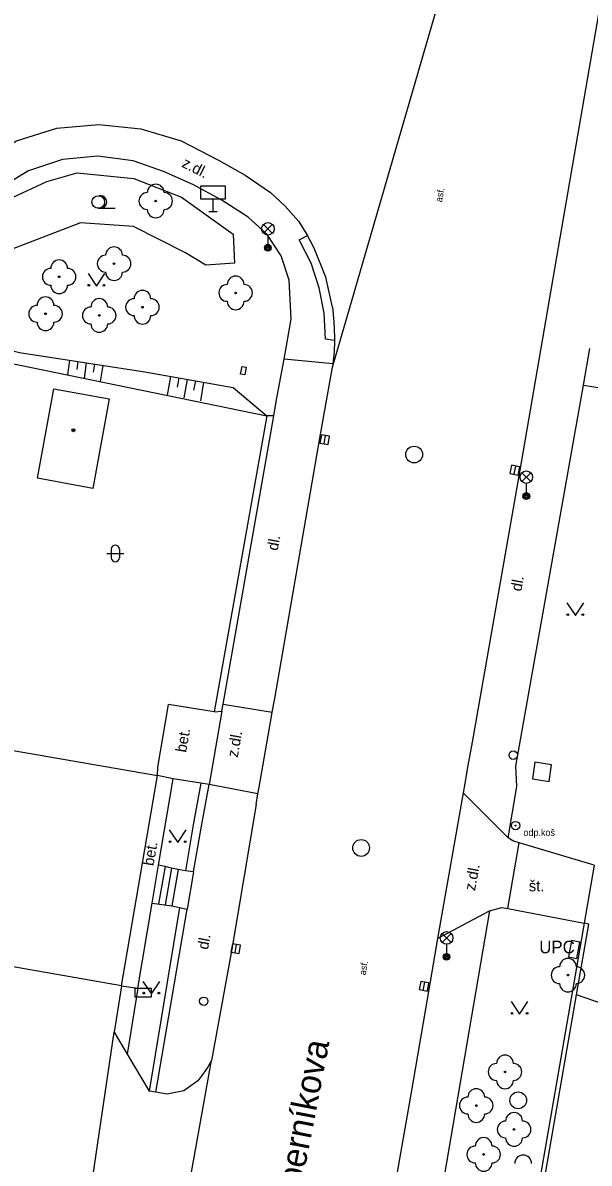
# Model space of a CAD drawing. Extents: x -596229 to -595156, y -1161237 to -1159376.
# Drawn here: x -595906.3 to -595872.5, y -1160183.7 to -1160115.8 of the extents above; entities that cross this region are included whole.
import ezdxf

# ---------------------------------------------------------------- set-up
doc = ezdxf.new("R2010")
doc.units = 0
for name, color, linetype in [('Level 22', 7, 'Continuous'), ('Level 24', 7, 'Continuous'), ('Level 25', 7, 'Continuous'), ('Level 26', 7, 'Continuous'), ('Level 27', 7, 'Continuous'), ('Level 28', 7, 'Continuous'), ('Level 31', 7, 'Continuous'), ('Level 33', 7, 'Continuous'), ('Level 34', 7, 'Continuous'), ('Level 36', 7, 'Continuous'), ('Level 39', 7, 'Continuous'), ('Nazvy ulic', 7, 'Continuous'), ('silnoproud - povrch.  znaky a  RIS  skut. velikost', 7, 'Continuous'), ('Specificka linie pasportu komunikaci', 7, 'Continuous'), ('TM - budovy zdene_ betonove - VP', 7, 'Continuous'), ('TM - chodniky - VP', 7, 'Continuous'), ('TM - dolni hrana svahu', 7, 'Continuous'), ('TM - horni hrana svahu', 7, 'Continuous'), ('TM - hranice souvisleho porostu (skupiny stromu_ kere)', 7, 'Continuous'), ('TM - komunikace - VP', 7, 'Continuous'), ('TM - letecke snimky - pomocna linie', 7, 'Continuous'), ('TM - plot drateny_ kovovy - VP', 7, 'Continuous'), ('TM - podezdivka plotu - VP', 7, 'Continuous'), ('TM - popis objektu', 7, 'Continuous'), ('TM - popis povrchu', 7, 'Continuous'), ('TM - poznamka', 7, 'Continuous'), ('TM - rozhrani mezi zpev. plochami mezi sebou - VP', 7, 'Continuous'), ('TM - rozhrani ploch obecne - VP', 7, 'Continuous'), ('TM - schody - VP', 7, 'Continuous'), ('TM - srafovani', 7, 'Continuous'), ('TM - vjezd na pozemek', 7, 'Continuous'), ('TM - zed operna - VP', 7, 'Continuous')]:
    doc.layers.add(name, color=color, linetype=linetype)

msp = doc.modelspace()

# ---------------------------------------------------------------- linework, layer by layer
at = {"layer": 'Level 22'}
for centre in [(-595898.36, -1160126.43), (-595900.84, -1160130.16), (-595904.11, -1160130.94), (-595893.6, -1160131.9), (-595904.92, -1160133.14), (-595899.15, -1160132.75), (-595901.72, -1160133.24), (-595873.81, -1160172.5), (-595877.56, -1160178.26), (-595879.27, -1160180.26), (-595877.02, -1160181.68), (-595878.83, -1160183.17)]:
    msp.add_circle(centre, 0.05, dxfattribs=at)
for centre, start, end in [((-595898.36, -1160125.93), 0, 180), ((-595898.86, -1160126.43), 90, 270), ((-595897.86, -1160126.43), 270, 90), ((-595898.36, -1160126.93), 180, 0), ((-595901.34, -1160130.16), 90, 270), ((-595900.84, -1160129.66), 0, 180), ((-595900.34, -1160130.16), 270, 90), ((-595904.61, -1160130.94), 90, 270), ((-595904.11, -1160130.44), 0, 180), ((-595903.61, -1160130.94), 270, 90), ((-595900.84, -1160130.66), 180, 0), ((-595893.6, -1160131.4), 0, 180), ((-595904.11, -1160131.44), 180, 0), ((-595899.15, -1160132.25), 0, 180), ((-595894.1, -1160131.9), 90, 270), ((-595893.1, -1160131.9), 270, 90), ((-595904.92, -1160132.64), 0, 180), ((-595901.72, -1160132.74), 0, 180), ((-595899.65, -1160132.75), 90, 270), ((-595898.65, -1160132.75), 270, 90), ((-595893.6, -1160132.4), 180, 0), ((-595905.42, -1160133.14), 90, 270), ((-595904.42, -1160133.14), 270, 90), ((-595902.22, -1160133.24), 90, 270), ((-595901.22, -1160133.24), 270, 90), ((-595904.92, -1160133.64), 180, 0), ((-595901.72, -1160133.74), 180, 0), ((-595899.15, -1160133.25), 180, 0), ((-595873.81, -1160172), 0, 180), ((-595874.31, -1160172.5), 90, 270), ((-595873.31, -1160172.5), 270, 90), ((-595873.81, -1160173), 180, 0), ((-595877.56, -1160177.76), 0, 180), ((-595878.06, -1160178.26), 90, 270), ((-595877.06, -1160178.26), 270, 90), ((-595879.27, -1160179.76), 0, 180), ((-595877.56, -1160178.76), 180, 0), ((-595879.77, -1160180.26), 90, 270), ((-595878.77, -1160180.26), 270, 90), ((-595879.27, -1160180.76), 180, 0), ((-595877.52, -1160181.68), 90, 270), ((-595877.02, -1160181.18), 0, 180), ((-595876.52, -1160181.68), 270, 90), ((-595879.33, -1160183.17), 90, 270), ((-595878.83, -1160182.67), 0, 180), ((-595878.33, -1160183.17), 270, 90), ((-595877.02, -1160182.18), 180, 0), ((-595876.48, -1160183.71), 0, 180), ((-595878.83, -1160183.67), 180, 0)]:
    msp.add_arc(centre, 0.5, start, end, dxfattribs=at)
at = {"layer": 'Level 24'}
for points in [[(-595873.29, -1160171.509), (-595873.099, -1160170.527), (-595873.59, -1160170.431), (-595873.781, -1160171.413)], [(-595899.608, -1160173.789), (-595898.608, -1160173.789), (-595898.608, -1160173.289), (-595899.608, -1160173.289)]]:
    msp.add_lwpolyline(points, close=True, dxfattribs=at)
at = {"layer": 'Level 25'}
for radius in [0.25, 0.0303]:
    msp.add_circle((-595876.93, -1160163.6), radius, dxfattribs=at)
at = {"layer": 'Level 26'}
msp.add_lwpolyline([(-595874.936, -1160160.966), (-595874.794, -1160159.976), (-595875.784, -1160159.834), (-595875.926, -1160160.824)], close=True, dxfattribs=at)
at = {"layer": 'Level 27'}
for p, q in [((-595888.332, -1160140.876), (-595888.248, -1160140.384)), ((-595877.019, -1160142.695), (-595876.921, -1160142.205)), ((-595893.631, -1160171.167), (-595893.549, -1160170.673)), ((-595882.425, -1160173.406), (-595882.335, -1160172.914))]:
    msp.add_line(p, q, dxfattribs=at)
for points in [[(-595888.086, -1160140.918), (-595888.002, -1160140.426), (-595888.494, -1160140.342), (-595888.578, -1160140.834)], [(-595876.774, -1160142.744), (-595876.676, -1160142.254), (-595877.166, -1160142.156), (-595877.264, -1160142.646)], [(-595893.385, -1160171.208), (-595893.302, -1160170.715), (-595893.795, -1160170.632), (-595893.878, -1160171.125)], [(-595882.18, -1160173.451), (-595882.089, -1160172.96), (-595882.58, -1160172.869), (-595882.671, -1160173.36)]]:
    msp.add_lwpolyline(points, close=True, dxfattribs=at)
for centre in [(-595882.97, -1160141.52), (-595886.13, -1160164.93), (-595876.77, -1160179.95)]:
    msp.add_circle(centre, 0.5, dxfattribs=at)
at = {"layer": 'Level 28'}
msp.add_circle((-595877.07, -1160159.41), 0.25, dxfattribs=at)
at = {"layer": 'Level 31'}
msp.add_circle((-595895.5, -1160174.05), 0.25, dxfattribs=at)
at = {"layer": 'Level 33'}
for p, q in [((-595891.945, -1160128.35), (-595891.415, -1160127.82)), ((-595891.945, -1160127.82), (-595891.415, -1160128.35)), ((-595891.68, -1160128.46), (-595891.68, -1160129.21)), ((-595876.555, -1160143.13), (-595876.025, -1160142.6)), ((-595876.555, -1160142.6), (-595876.025, -1160143.13)), ((-595876.29, -1160143.24), (-595876.29, -1160143.99)), ((-595881.305, -1160170.55), (-595880.775, -1160170.02)), ((-595881.305, -1160170.02), (-595880.775, -1160170.55)), ((-595881.04, -1160170.66), (-595881.04, -1160171.41))]:
    msp.add_line(p, q, dxfattribs=at)
for centre, radius in [((-595891.68, -1160128.085), 0.375), ((-595891.68, -1160129.21), 0.2), ((-595891.68, -1160129.21), 0.145), ((-595891.68, -1160129.21), 0.0876), ((-595876.29, -1160142.865), 0.375), ((-595876.29, -1160143.99), 0.2), ((-595876.29, -1160143.99), 0.145), ((-595876.29, -1160143.99), 0.0876), ((-595881.04, -1160170.285), 0.375), ((-595881.04, -1160171.41), 0.2), ((-595881.04, -1160171.41), 0.145), ((-595881.04, -1160171.41), 0.0876)]:
    msp.add_circle(centre, radius, dxfattribs=at)
at = {"layer": 'Level 34'}
for p, q in [((-595894.95, -1160126.3), (-595894.95, -1160127.05)), ((-595895.2, -1160127.05), (-595894.7, -1160127.05))]:
    msp.add_line(p, q, dxfattribs=at)
msp.add_lwpolyline([(-595895.7, -1160126.3), (-595894.2, -1160126.3), (-595894.2, -1160125.55), (-595895.7, -1160125.55)], close=True, dxfattribs=at)
at = {"layer": 'Level 36'}
for p, q in [((-595901.78, -1160126.865), (-595900.78, -1160126.865)), ((-595901.266, -1160147.406), (-595900.266, -1160147.406)), ((-595901.016, -1160147.156), (-595901.016, -1160147.656)), ((-595900.516, -1160147.156), (-595900.516, -1160147.656))]:
    msp.add_line(p, q, dxfattribs=at)
for points in [[(-595902.39, -1160130.74), (-595901.89, -1160131.49), (-595901.39, -1160130.74)], [(-595873.87, -1160150.35), (-595873.37, -1160151.1), (-595872.87, -1160150.35)], [(-595897.55, -1160163.86), (-595897.05, -1160164.61), (-595896.55, -1160163.86)], [(-595899.12, -1160172.87), (-595898.62, -1160173.62), (-595898.12, -1160172.87)], [(-595877.19, -1160174.07), (-595876.69, -1160174.82), (-595876.19, -1160174.07)]]:
    msp.add_lwpolyline(points, dxfattribs=at)
for centre, radius in [((-595901.78, -1160126.49), 0.375), ((-595902.34, -1160131.44), 0.05), ((-595901.441, -1160131.44), 0.05), ((-595873.82, -1160151.05), 0.05), ((-595872.921, -1160151.05), 0.05), ((-595897.5, -1160164.56), 0.05), ((-595896.601, -1160164.56), 0.05), ((-595899.07, -1160173.57), 0.05), ((-595898.171, -1160173.57), 0.05), ((-595877.14, -1160174.77), 0.05), ((-595876.241, -1160174.77), 0.05)]:
    msp.add_circle(centre, radius, dxfattribs=at)
for centre, radius, start, end in [((-595901.655, -1160126.49), 0.375, 260.40593, 99.59407), ((-595900.766, -1160147.156), 0.25, 0, 180), ((-595900.766, -1160147.656), 0.25, 180, 0)]:
    msp.add_arc(centre, radius, start, end, dxfattribs=at)
at = {"layer": 'Level 39'}
for radius in [0.09, 0.0398]:
    msp.add_circle((-595903.26, -1160140.07), radius, dxfattribs=at)
at = {"layer": 'silnoproud - povrch.  znaky a  RIS  skut. velikost'}
msp.add_lwpolyline([(-595893.31, -1160136.73), (-595893.22, -1160136.27), (-595892.98, -1160136.32), (-595893.06, -1160136.78), (-595893.31, -1160136.73)], dxfattribs=at)
at = {"layer": 'Specificka linie pasportu komunikaci'}
for points in [[(-595887.83, -1160136.32), (-595879.94, -1160109.15)], [(-595891.33, -1160139.21), (-595891.74, -1160139.21)], [(-595896.9, -1160187.99), (-595895.04, -1160177.57)]]:
    msp.add_lwpolyline(points, dxfattribs=at)
at = {"layer": 'TM - budovy zdene_ betonove - VP'}
for points in [[(-595905.39, -1160142.93), (-595904.42, -1160137.61)], [(-595904.42, -1160137.61), (-595901.14, -1160138.21)], [(-595901.14, -1160138.21), (-595902.1, -1160143.54)], [(-595902.1, -1160143.54), (-595905.39, -1160142.93)], [(-595915.46, -1160157.64), (-595898.25, -1160160.62)], [(-595900.39, -1160173.14), (-595898.25, -1160160.62)], [(-595900.39, -1160173.14), (-595942.66, -1160165.74)]]:
    msp.add_lwpolyline(points, dxfattribs=at)
at = {"layer": 'TM - chodniky - VP'}
for points in [[(-595890.71, -1160135.85), (-595890.3, -1160133.47), (-595890.41, -1160131.14), (-595890.89, -1160129.7), (-595891.73, -1160128.42), (-595892.85, -1160127.39), (-595894.46, -1160126.35), (-595896.14, -1160125.44), (-595897.89, -1160124.67), (-595899.7, -1160124.03), (-595901.81, -1160123.76), (-595903.92, -1160123.96), (-595905.94, -1160124.63), (-595907.76, -1160125.73), (-595920, -1160134.38)], [(-595891.33, -1160139.21), (-595891.18, -1160138.36), (-595890.71, -1160135.85)], [(-595876.92, -1160160.06), (-595872.89, -1160137.38)], [(-595872.89, -1160137.38), (-595867.43, -1160138.27)], [(-595894.35, -1160156.37), (-595891.33, -1160139.21)], [(-595894.88, -1160156.83), (-595894.42, -1160156.78)], [(-595894.42, -1160156.78), (-595894.35, -1160156.37)], [(-595877.38, -1160164.32), (-595876.86, -1160161.28), (-595876.92, -1160160.06)], [(-595896.11, -1160166.36), (-595895.64, -1160163.64), (-595895.18, -1160161.16)], [(-595895.18, -1160161.16), (-595895.68, -1160161.08)], [(-595876.72, -1160164.62), (-595877.1, -1160164.51), (-595877.38, -1160164.32)], [(-595872.25, -1160165.96), (-595876.72, -1160164.62)], [(-595898.35, -1160179.47), (-595896.48, -1160168.57)], [(-595878.49, -1160168.68), (-595881.18, -1160184.47)], [(-595878.49, -1160168.68), (-595877.75, -1160168.47), (-595877.39, -1160168.54)], [(-595877.39, -1160168.54), (-595872.85, -1160169.41)]]:
    msp.add_lwpolyline(points, dxfattribs=at)
at = {"layer": 'TM - dolni hrana svahu'}
msp.add_lwpolyline([(-595899.42, -1160173.27), (-595900.05, -1160177.21)], dxfattribs=at)
at = {"layer": 'TM - horni hrana svahu'}
msp.add_lwpolyline([(-595918.34, -1160133.75), (-595915.65, -1160133.18), (-595906.47, -1160135.44), (-595899.01, -1160136.6), (-595893.75, -1160137.53), (-595891.74, -1160139.21)], dxfattribs=at)
at = {"layer": 'TM - hranice souvisleho porostu (skupiny stromu_ kere)'}
msp.add_lwpolyline([(-595893.75, -1160128.41), (-595893.66, -1160130.13), (-595895.37, -1160130.25), (-595896.59, -1160129.51), (-595899.68, -1160127.95), (-595902.84, -1160127.72), (-595910.09, -1160130.51), (-595910.78, -1160129.5), (-595910.37, -1160128.7), (-595906.88, -1160126.22), (-595904.84, -1160125.26), (-595903.04, -1160124.76), (-595899.67, -1160125.1), (-595896.82, -1160126.2), (-595893.75, -1160128.41)], dxfattribs=at)
at = {"layer": 'TM - komunikace - VP'}
for points in [[(-595869.17, -1160099.13), (-595870.48, -1160106.3), (-595871.82, -1160114.23), (-595874.3, -1160128.63), (-595876.67, -1160142.44), (-595879.52, -1160158.63), (-595879.79, -1160160.13), (-595879.95, -1160161.1), (-595880.05, -1160161.65), (-595881.57, -1160170.32), (-595882.08, -1160173.24), (-595883.13, -1160179.36), (-595886.61, -1160199.15), (-595890.03, -1160218.77), (-595890.4, -1160220.83), (-595891.49, -1160226.87), (-595892.59, -1160233.01), (-595894.12, -1160241.59), (-595895.82, -1160251.13), (-595897.68, -1160261.98)], [(-595908.84, -1160124.1), (-595906.65, -1160122.85), (-595904.25, -1160122.09), (-595901.75, -1160121.87), (-595899.25, -1160122.13), (-595896.85, -1160122.85), (-595894.62, -1160124), (-595893.04, -1160124.9), (-595891.52, -1160125.92), (-595890.65, -1160126.74), (-595889.86, -1160127.63), (-595889.33, -1160128.48)], [(-595887.84, -1160132.74), (-595888.23, -1160130.96), (-595888.93, -1160129.24), (-595889.33, -1160128.48)], [(-595887.84, -1160132.74), (-595887.75, -1160133.63)], [(-595887.75, -1160133.63), (-595887.72, -1160134.53)], [(-595887.72, -1160134.53), (-595887.72, -1160134.74), (-595887.74, -1160135.43), (-595887.81, -1160136.12), (-595887.83, -1160136.32)], [(-595888.58, -1160140.55), (-595887.83, -1160136.32)], [(-595892.38, -1160162.34), (-595892.27, -1160161.71), (-595892.2, -1160161.32), (-595891.44, -1160156.98), (-595891.42, -1160156.85), (-595891.27, -1160156.03), (-595888.58, -1160140.55)], [(-595892.38, -1160162.34), (-595893.83, -1160170.96), (-595895.04, -1160177.57)], [(-595895.04, -1160177.57), (-595895.28, -1160177.99), (-595895.56, -1160178.4), (-595895.86, -1160178.78)], [(-595895.86, -1160178.78), (-595896.69, -1160179.38), (-595897.68, -1160179.58), (-595898.35, -1160179.47)], [(-595898.35, -1160179.47), (-595898.75, -1160179.41)]]:
    msp.add_lwpolyline(points, dxfattribs=at)
at = {"layer": 'TM - letecke snimky - pomocna linie'}
msp.add_lwpolyline([(-595902.09, -1160184.36), (-595900.83, -1160175.9)], dxfattribs=at)
at = {"layer": 'TM - plot drateny_ kovovy - VP'}
for points in [[(-595918.34, -1160133.75), (-595891.74, -1160139.21)], [(-595891.74, -1160139.21), (-595894.88, -1160156.83)], [(-595894.88, -1160156.83), (-595897.59, -1160156.4)], [(-595898.25, -1160160.62), (-595898.24, -1160160.13)], [(-595895.68, -1160161.08), (-595896.13, -1160163.55)], [(-595896.13, -1160163.55), (-595896.58, -1160166.29)], [(-595896.94, -1160168.47), (-595898.75, -1160179.41)], [(-595873.3, -1160173.68), (-595872.57, -1160169.46)], [(-595900.39, -1160173.14), (-595900.83, -1160175.9), (-595900.05, -1160177.21)], [(-595875.3, -1160185.22), (-595873.3, -1160173.68)], [(-595900.05, -1160177.21), (-595898.75, -1160179.41)]]:
    msp.add_lwpolyline(points, dxfattribs=at)
at = {"layer": 'TM - podezdivka plotu - VP'}
for points in [[(-595872.85, -1160169.41), (-595875.63, -1160185.44)], [(-595872.57, -1160169.46), (-595872.85, -1160169.41)]]:
    msp.add_lwpolyline(points, dxfattribs=at)
at = {"layer": 'TM - rozhrani mezi zpev. plochami mezi sebou - VP'}
msp.add_lwpolyline([(-595877.39, -1160168.54), (-595876.72, -1160164.62)], dxfattribs=at)
at = {"layer": 'TM - rozhrani ploch obecne - VP'}
for points in [[(-595887.72, -1160134.74), (-595888.24, -1160134.65), (-595888.32, -1160133.11), (-595888.62, -1160131.59), (-595889.11, -1160130.12), (-595889.81, -1160128.74), (-595889.33, -1160128.48)], [(-595887.81, -1160136.12), (-595890.71, -1160135.85)], [(-595872.89, -1160137.38), (-595872.51, -1160135.21)], [(-595894.42, -1160156.78), (-595895.18, -1160161.16)], [(-595894.35, -1160156.37), (-595891.42, -1160156.85)], [(-595895.68, -1160161.08), (-595897.32, -1160160.81)], [(-595892.27, -1160161.71), (-595895.18, -1160161.16)], [(-595880.05, -1160161.65), (-595877.38, -1160164.32)], [(-595898.58, -1160168.21), (-595898.19, -1160165.95)], [(-595897.02, -1160166.22), (-595897.4, -1160168.37)], [(-595896.11, -1160166.36), (-595896.48, -1160168.57)], [(-595881.57, -1160170.32), (-595878.49, -1160168.68)], [(-595869.76, -1160170.38), (-595871.24, -1160174.38), (-595873.3, -1160173.68)]]:
    msp.add_lwpolyline(points, dxfattribs=at)
at = {"layer": 'TM - schody - VP'}
for points in [[(-595897.8, -1160166.04), (-595898.19, -1160168.26)], [(-595897.41, -1160166.13), (-595897.8, -1160168.32)]]:
    msp.add_lwpolyline(points, dxfattribs=at)
at = {"layer": 'TM - srafovani'}
for points in [[(-595903.49, -1160135.9), (-595903.62, -1160136.77)], [(-595902.99, -1160135.98), (-595903.06, -1160136.45)], [(-595902.5, -1160136.06), (-595902.63, -1160136.97)], [(-595902, -1160136.13), (-595902.08, -1160136.62)], [(-595901.51, -1160136.21), (-595901.66, -1160137.17)], [(-595897.48, -1160136.87), (-595897.68, -1160137.99)], [(-595896.98, -1160136.96), (-595897.08, -1160137.5)], [(-595896.49, -1160137.05), (-595896.69, -1160138.14)], [(-595896, -1160137.13), (-595896.1, -1160137.68)], [(-595895.51, -1160137.22), (-595895.7, -1160138.32)]]:
    msp.add_lwpolyline(points, dxfattribs=at)
at = {"layer": 'TM - vjezd na pozemek'}
for points in [[(-595898.24, -1160160.13), (-595897.59, -1160156.4)], [(-595872.25, -1160165.96), (-595872.85, -1160169.41)]]:
    msp.add_lwpolyline(points, dxfattribs=at)
at = {"layer": 'TM - zed operna - VP'}
for points in [[(-595897.32, -1160160.81), (-595898.25, -1160160.62)], [(-595898.19, -1160165.95), (-595897.32, -1160160.81)], [(-595897.8, -1160166.04), (-595898.19, -1160165.95)], [(-595897.41, -1160166.13), (-595897.8, -1160166.04)], [(-595897.02, -1160166.22), (-595897.41, -1160166.13)], [(-595896.58, -1160166.29), (-595897.02, -1160166.22)], [(-595896.11, -1160166.36), (-595896.58, -1160166.29)], [(-595899.42, -1160173.27), (-595898.58, -1160168.21)], [(-595898.58, -1160168.21), (-595897.4, -1160168.37)], [(-595897.4, -1160168.37), (-595896.94, -1160168.47)], [(-595896.94, -1160168.47), (-595896.48, -1160168.57)], [(-595900.39, -1160173.14), (-595899.42, -1160173.27)]]:
    msp.add_lwpolyline(points, dxfattribs=at)

# ---------------------------------------------------------------- texts
at = {"layer": 'Nazvy ulic'}
msp.add_text('Koperníkova', height=1.5, rotation=79.05022, dxfattribs=at).set_placement((-595890.151, -1160187.547))
at = {"layer": 'TM - popis objektu'}
msp.add_text('UPC', height=0.75, dxfattribs=at).set_placement((-595875.52, -1160171.2))
at = {"layer": 'TM - popis povrchu'}
for s, height, rotation, p in [('z.dl.', 0.65, 333, (-595896.86, -1160124.37)), ('asf.', 0.4, 80.0294, (-595881.31, -1160126.52)), ('dl.', 0.65, 79.45, (-595891.1, -1160147.27)), ('dl.', 0.65, 79.45, (-595876.59, -1160149.69)), ('bet.', 0.65, 80, (-595896.55, -1160159.28)), ('z.dl.', 0.65, 80, (-595893.48, -1160159.58)), ('bet.', 0.65, 80.39313, (-595898.49, -1160166.03)), ('z.dl.', 0.65, 79.39, (-595879.35, -1160167.51)), ('dl.', 0.65, 79.45, (-595895.25, -1160171.01)), ('asf.', 0.4, 80.0294, (-595885.86, -1160172.52))]:
    msp.add_text(s, height=height, rotation=rotation, dxfattribs=at).set_placement(p)
msp.add_text('št.', height=0.65, dxfattribs=at).set_placement((-595876.14, -1160167.51))
at = {"layer": 'TM - poznamka'}
msp.add_text('odp.koš', height=0.4, dxfattribs=at).set_placement((-595876.46, -1160164.21))

doc.saveas('drawing.dxf')
